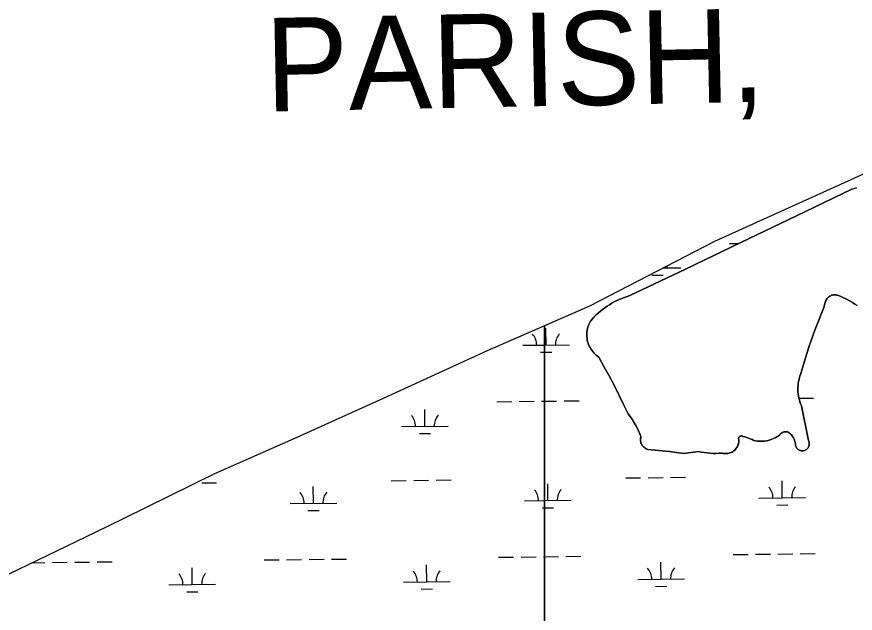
# Model space of a CAD drawing. Extents: x 3684037 to 3722149, y 433263 to 459021.
# Drawn here: x 3711664 to 3713459, y 452976 to 454251 of the extents above; entities that cross this region are included whole.
import ezdxf

# ---------------------------------------------------------------- set-up
doc = ezdxf.new("R2010")
doc.units = 0
for name, color, linetype in [('V-TOPO-GNAM-IDEN', 7, 'Continuous'), ('V-TOPO-SHOR', 7, 'Continuous'), ('V-WETL-SWMP', 7, 'Continuous')]:
    doc.layers.add(name, color=color, linetype=linetype)

msp = doc.modelspace()

# ---------------------------------------------------------------- linework, layer by layer
at = {"layer": 'V-TOPO-SHOR'}
for points in [[(3713547.2, 453947.1), (3713157.3, 453770.9), (3712889.9, 453632.8), (3712671.1, 453537.3), (3712448.5, 453435), (3712256.8, 453348.6), (3712086.8, 453274), (3711892.6, 453178.6), (3711831.6, 453148.3), (3711523.4, 453000.1)], [(3712904.1, 453527.9), (3712901.5, 453530.3), (3712899.1, 453532.8), (3712896.8, 453535.4), (3712894.7, 453538.2), (3712892.8, 453541.1), (3712891, 453544.1), (3712889.5, 453547.2), (3712888.1, 453550.4), (3712886.9, 453553.7), (3712885.9, 453557), (3712885.2, 453560.4), (3712884.6, 453563.8), (3712884.2, 453567.3), (3712884.1, 453570.8), (3712884.1, 453574.3), (3712884.4, 453577.7), (3712884.9, 453581.2), (3712885.6, 453584.6), (3712886.5, 453588), (3712887.6, 453591.3), (3712888.9, 453594.5), (3712890.4, 453597.6), (3712892.1, 453600.7), (3712896, 453605.1), (3712900.1, 453609.5), (3712904.4, 453613.7), (3712908.8, 453617.7), (3712913.3, 453621.6), (3712918, 453625.4), (3712922.8, 453628.9), (3712927.6, 453632.4), (3712932.7, 453635.6), (3712937.8, 453638.7), (3712943, 453641.6), (3712948.3, 453644.3), (3712953.7, 453646.9), (3712959.2, 453649.2), (3712964.7, 453651.4), (3712970.4, 453653.4), (3712976.1, 453655.2), (3713095.2, 453711.8), (3713214.1, 453768.6), (3713333, 453825.7), (3713451.7, 453883), (3713456.7, 453884.5), (3713461.7, 453885.9)], [(3713421.2, 453655.8), (3713419.1, 453656.3), (3713417, 453656.7), (3713414.8, 453656.7), (3713412.6, 453656.6), (3713410.5, 453656.2), (3713408.4, 453655.7), (3713406.4, 453654.9), (3713404.5, 453653.9), (3713402.7, 453652.7), (3713401, 453651.3), (3713399.5, 453649.8), (3713398.1, 453648.1), (3713396.9, 453646.3), (3713395.9, 453644.4), (3713395.1, 453642.4), (3713394.6, 453640.3), (3713391.1, 453627.7)], [(3713463, 453633.6), (3713458.2, 453637), (3713453.2, 453640.2), (3713448.1, 453643.3), (3713442.9, 453646.2), (3713437.6, 453648.9), (3713432.2, 453651.4), (3713426.8, 453653.7), (3713421.2, 453655.8)], [(3713391.1, 453627.7), (3713385.4, 453614.2), (3713379.9, 453600.5), (3713374.5, 453586.8), (3713369.4, 453573), (3713364.4, 453559.1), (3713359.7, 453545.1), (3713355.1, 453531.1), (3713350.7, 453517.1), (3713346.5, 453502.9), (3713342.5, 453488.8), (3713340.9, 453484.6), (3713339.6, 453480.3), (3713338.5, 453476), (3713337.6, 453471.7), (3713336.9, 453467.3), (3713336.4, 453462.8), (3713336.2, 453458.4), (3713336.1, 453453.9), (3713336.3, 453449.5), (3713336.7, 453445), (3713337.3, 453440.6), (3713338.2, 453436.2), (3713339.2, 453431.9), (3713340.5, 453427.6), (3713342, 453423.4), (3713343.6, 453419.3), (3713348.9, 453394.6), (3713353.9, 453369.8), (3713358.6, 453345), (3713359.4, 453343.5), (3713359.9, 453341.8), (3713360.3, 453340.1), (3713360.4, 453338.4), (3713360.4, 453336.6), (3713360.1, 453334.9), (3713359.6, 453333.2), (3713359, 453331.6), (3713358.1, 453330.1), (3713357.1, 453328.6), (3713355.9, 453327.3), (3713354.6, 453326.2), (3713353.2, 453325.2), (3713351.6, 453324.4), (3713350, 453323.8), (3713348.3, 453323.4), (3713346.6, 453323.2), (3713344.8, 453323.1), (3713343.1, 453323.3), (3713341.4, 453323.7), (3713339.8, 453324.3), (3713338.2, 453325.1), (3713336.7, 453326), (3713335.4, 453327.2), (3713334.2, 453328.4), (3713333.2, 453329.8), (3713332.3, 453331.4), (3713331.6, 453333), (3713331.1, 453334.6), (3713330.8, 453336.4), (3713330.7, 453338.1), (3713330.4, 453340.7), (3713329.8, 453343.3), (3713329, 453345.8), (3713328.1, 453348.3), (3713326.9, 453350.6), (3713325.5, 453352.9), (3713323.9, 453355), (3713322.2, 453357), (3713320.3, 453358.9), (3713318.3, 453360.6), (3713316.1, 453362.1), (3713313.9, 453363.4), (3713312, 453363.8), (3713310.1, 453363.9), (3713308.2, 453363.8), (3713306.3, 453363.5), (3713304.5, 453362.9), (3713302.8, 453362.1), (3713301.2, 453361.1), (3713299.7, 453359.9), (3713298.4, 453358.5), (3713297.2, 453357), (3713294, 453354.8), (3713290.7, 453352.7), (3713287.3, 453350.8), (3713283.7, 453349.2), (3713280.1, 453347.7), (3713276.4, 453346.4), (3713272.6, 453345.4), (3713268.8, 453344.6), (3713264.9, 453344), (3713261, 453343.6), (3713257.1, 453343.5), (3713253.2, 453343.5)], [(3713253.2, 453343.5), (3713249.3, 453343.8), (3713245.4, 453344.4), (3713241.5, 453345.1), (3713237.9, 453347.1), (3713234.2, 453348.9), (3713230.4, 453350.5), (3713226.5, 453351.9), (3713222.5, 453353.1), (3713218.5, 453354), (3713217.6, 453354.5), (3713216.5, 453354.9), (3713215.5, 453355.1), (3713214.4, 453355), (3713213.3, 453354.8), (3713212.3, 453354.3), (3713211.4, 453353.7), (3713210.6, 453353), (3713210, 453352.1), (3713209.6, 453351.1), (3713209.3, 453350), (3713209.3, 453348.9), (3713209.5, 453347.9), (3713209.8, 453346.8), (3713209.8, 453344.4), (3713209.6, 453342), (3713209.2, 453339.5), (3713208.6, 453337.2), (3713207.8, 453334.9), (3713206.8, 453332.6), (3713205.6, 453330.5), (3713204.2, 453328.5), (3713202.7, 453326.6), (3713201, 453324.8), (3713199.1, 453323.2), (3713197.2, 453321.8), (3713195.1, 453320.5), (3713192.9, 453319.5), (3713190.6, 453318.6), (3713188.2, 453317.9), (3713185.9, 453317.4), (3713183.4, 453317.1), (3713181, 453317.1), (3713178.5, 453317.2), (3713176.1, 453317.6), (3713173.7, 453318.2), (3713167.4, 453317.8), (3713161, 453317.6), (3713154.6, 453317.7), (3713148.2, 453318), (3713141.8, 453318.5), (3713135.5, 453319.3), (3713129.1, 453320.2), (3713122.9, 453321.4), (3713091.7, 453317.2), (3713076.5, 453319.4), (3713061.2, 453321.5), (3713045.8, 453323.2), (3713030.5, 453324.8), (3713015.1, 453326), (3713013, 453326.7), (3713011, 453327.6), (3713009.1, 453328.6), (3713007.4, 453329.9), (3713005.7, 453331.3), (3713004.2, 453332.9), (3713002.9, 453334.6), (3713001.8, 453336.5), (3713000.8, 453338.4), (3713000.1, 453340.5), (3712999.6, 453342.6), (3712999.3, 453344.7), (3712999.2, 453346.9), (3712999.3, 453349.1), (3712999.6, 453351.2), (3712999.7, 453352.6), (3712999.7, 453353.9), (3712997.6, 453359.8), (3712994.7, 453366.2), (3712991.7, 453372.4), (3712988.4, 453378.6), (3712984.8, 453384.6), (3712981.1, 453390.5), (3712977.2, 453396.3), (3712973, 453401.9), (3712963, 453422.5), (3712952.8, 453443), (3712942.4, 453463.4), (3712931.7, 453483.6), (3712920.8, 453503.7), (3712909.7, 453523.7), (3712906.8, 453525.8), (3712904.1, 453527.9)]]:
    msp.add_lwpolyline(points, dxfattribs=at)
at = {"layer": 'V-WETL-SWMP'}
for p, q in [((3713189.5, 453766.6), (3713210.4, 453766.8)), ((3713047.4, 453714.2), (3713085.5, 453714.6)), ((3713023.7, 453698.5), (3713047.7, 453698.7)), ((3712797, 453549.4), (3712796.6, 453585.4)), ((3712747, 453548.8), (3712793.4, 453549.3)), ((3712793.4, 453549.3), (3712847, 453550)), ((3712785.2, 453533.8), (3712793.4, 453533.9)), ((3712793.4, 453533.9), (3712809.2, 453534.1)), ((3713338.3, 453435.6), (3713369.4, 453436)), ((3712691.5, 453428.1), (3712723.5, 453428.4)), ((3712739.5, 453428.6), (3712771.5, 453429)), ((3712787.5, 453429.2), (3712793.4, 453429.2)), ((3712793.4, 453429.2), (3712819.5, 453429.6)), ((3712835.5, 453429.7), (3712867.5, 453430.1)), ((3712537.5, 453375.5), (3712537.1, 453411.5)), ((3712487.6, 453374.9), (3712587.5, 453376.1)), ((3712525.7, 453360), (3712549.7, 453360.2)), ((3712059.6, 453254.5), (3712091.6, 453254.9)), ((3712465.5, 453259.2), (3712497.5, 453259.6)), ((3712513.5, 453259.8), (3712545.5, 453260.2)), ((3712561.5, 453260.4), (3712593.5, 453260.7)), ((3712800.9, 453216.7), (3712800.4, 453252.7)), ((3712967.4, 453265.1), (3712999.4, 453265.5)), ((3713015.4, 453265.6), (3713047.4, 453266)), ((3713063.4, 453266.2), (3713095.4, 453266.6)), ((3713302.7, 453222.6), (3713302.3, 453258.6)), ((3712299, 453210.9), (3712298.6, 453246.9)), ((3712750.9, 453216.1), (3712793.4, 453216.6)), ((3712793.4, 453216.6), (3712850.8, 453217.3)), ((3713252.7, 453222), (3713352.7, 453223.1)), ((3712249, 453210.3), (3712349, 453211.5)), ((3712789, 453201.1), (3712793.4, 453201.2)), ((3712793.4, 453201.2), (3712813, 453201.4)), ((3713290.9, 453207), (3713314.9, 453207.3)), ((3712287.2, 453195.3), (3712311.2, 453195.6)), ((3712193.5, 453089.6), (3712225.5, 453089.9)), ((3712241.5, 453090.1), (3712273.5, 453090.5)), ((3712289.5, 453090.7), (3712321.5, 453091.1)), ((3712337.5, 453091.2), (3712369.5, 453091.6)), ((3712695.4, 453095.4), (3712727.4, 453095.8)), ((3712743.4, 453096), (3712775.4, 453096.3)), ((3712791.4, 453096.5), (3712793.4, 453096.6)), ((3712793.4, 453096.6), (3712823.4, 453096.9)), ((3712839.4, 453097.1), (3712871.4, 453097.5)), ((3713197.3, 453101.3), (3713229.3, 453101.6)), ((3713245.3, 453101.8), (3713277.3, 453102.2)), ((3713293.3, 453102.4), (3713325.3, 453102.7)), ((3713341.3, 453102.9), (3713373.3, 453103.3)), ((3711697.4, 453083.8), (3711723.7, 453084.1)), ((3711739.7, 453084.3), (3711771.7, 453084.7)), ((3711787.7, 453084.8), (3711819.7, 453085.2)), ((3711835.7, 453085.4), (3711867.7, 453085.8)), ((3712039.5, 453037), (3712039.1, 453073)), ((3712541.4, 453042.9), (3712541, 453078.9)), ((3713043.3, 453048.7), (3713042.9, 453084.7)), ((3711989.5, 453036.5), (3712089.5, 453037.6)), ((3712491.4, 453042.3), (3712591.4, 453043.5)), ((3712993.3, 453048.1), (3713093.3, 453049.3)), ((3712027.7, 453021.5), (3712051.7, 453021.7)), ((3712529.6, 453027.3), (3712553.6, 453027.6)), ((3713031.5, 453033.1), (3713055.5, 453033.4))]:
    msp.add_line(p, q, dxfattribs=at)
for points in [[(3713547.2, 453947.1), (3713157.3, 453770.9), (3712889.9, 453632.8), (3712793.4, 453590.7), (3712793.4, 450487.4)], [(3713461.7, 453885.9), (3713456.7, 453884.5), (3713451.7, 453883), (3713333, 453825.7), (3713214.1, 453768.6), (3713095.2, 453711.8), (3712976.1, 453655.2), (3712970.4, 453653.4), (3712964.7, 453651.4), (3712959.2, 453649.2), (3712953.7, 453646.9), (3712948.3, 453644.3), (3712943, 453641.6), (3712937.8, 453638.7), (3712932.7, 453635.6), (3712927.6, 453632.4), (3712922.8, 453628.9), (3712918, 453625.4), (3712913.3, 453621.6), (3712908.8, 453617.7), (3712904.4, 453613.7), (3712900.1, 453609.5), (3712896, 453605.1), (3712892.1, 453600.7), (3712890.4, 453597.6), (3712888.9, 453594.5), (3712887.6, 453591.3), (3712886.5, 453588), (3712885.6, 453584.6), (3712884.9, 453581.2), (3712884.4, 453577.7), (3712884.1, 453574.3), (3712884.1, 453570.8), (3712884.2, 453567.3), (3712884.6, 453563.8), (3712885.2, 453560.4), (3712885.9, 453557), (3712886.9, 453553.7), (3712888.1, 453550.4), (3712889.5, 453547.2), (3712891, 453544.1), (3712892.8, 453541.1), (3712894.7, 453538.2), (3712896.8, 453535.4), (3712899.1, 453532.8), (3712901.5, 453530.3), (3712904.1, 453527.9), (3712906.8, 453525.8), (3712909.7, 453523.7), (3712920.8, 453503.7), (3712931.7, 453483.6)], [(3713298.4, 453358.5), (3713299.7, 453359.9), (3713301.2, 453361.1), (3713302.8, 453362.1), (3713304.5, 453362.9), (3713306.3, 453363.5), (3713308.2, 453363.8), (3713310.1, 453363.9), (3713312, 453363.8), (3713313.9, 453363.4), (3713316.1, 453362.1), (3713318.3, 453360.6), (3713320.3, 453358.9), (3713322.2, 453357), (3713323.9, 453355), (3713325.5, 453352.9), (3713326.9, 453350.6), (3713328.1, 453348.3), (3713329, 453345.8), (3713329.8, 453343.3), (3713330.4, 453340.7), (3713330.7, 453338.1), (3713330.8, 453336.4), (3713331.1, 453334.6), (3713331.6, 453333), (3713332.3, 453331.4), (3713333.2, 453329.8), (3713334.2, 453328.4), (3713335.4, 453327.2), (3713336.7, 453326), (3713338.2, 453325.1), (3713339.8, 453324.3), (3713341.4, 453323.7), (3713343.1, 453323.3), (3713344.8, 453323.1), (3713346.6, 453323.2), (3713348.3, 453323.4), (3713350, 453323.8), (3713351.6, 453324.4), (3713353.2, 453325.2), (3713354.6, 453326.2), (3713355.9, 453327.3), (3713357.1, 453328.6), (3713358.1, 453330.1), (3713359, 453331.6), (3713359.6, 453333.2), (3713360.1, 453334.9), (3713360.4, 453336.6), (3713360.4, 453338.4), (3713360.3, 453340.1), (3713359.9, 453341.8), (3713359.4, 453343.5), (3713358.6, 453345), (3713353.9, 453369.8), (3713348.9, 453394.6), (3713343.6, 453419.3), (3713342, 453423.4), (3713340.5, 453427.6), (3713339.2, 453431.9), (3713338.2, 453436.2), (3713337.3, 453440.6), (3713336.7, 453445), (3713336.3, 453449.5), (3713336.1, 453453.9), (3713336.2, 453458.4), (3713336.4, 453462.8), (3713336.9, 453467.3), (3713337.6, 453471.7), (3713338.5, 453476), (3713339.6, 453480.3), (3713340.9, 453484.6), (3713342.5, 453488.8), (3713346.5, 453502.9), (3713350.7, 453517.1), (3713355.1, 453531.1), (3713359.7, 453545.1), (3713364.4, 453559.1), (3713369.4, 453573), (3713374.5, 453586.8), (3713379.9, 453600.5), (3713385.4, 453614.2), (3713391.1, 453627.7), (3713395.1, 453642.4), (3713395.9, 453644.4), (3713396.9, 453646.3), (3713398.1, 453648.1), (3713399.5, 453649.8), (3713401, 453651.3), (3713402.7, 453652.7), (3713404.5, 453653.9), (3713406.4, 453654.9), (3713408.4, 453655.7), (3713410.5, 453656.2), (3713412.7, 453656.6), (3713414.8, 453656.7), (3713417, 453656.7), (3713419.1, 453656.3), (3713421.2, 453655.8), (3713426.8, 453653.7), (3713432.2, 453651.4), (3713437.6, 453648.9)], [(3713437.6, 453648.9), (3713442.9, 453646.2), (3713448.1, 453643.3), (3713453.2, 453640.2), (3713458.2, 453637), (3713463, 453633.6)], [(3712793.4, 450487.4), (3712793.4, 453590.7), (3712671.1, 453537.3), (3712448.5, 453435), (3712256.8, 453348.6), (3712086.8, 453274), (3711892.6, 453178.6), (3711831.6, 453148.3), (3711523.3, 453000.1)], [(3712931.7, 453483.6), (3712942.4, 453463.4), (3712952.8, 453443), (3712963, 453422.5), (3712973, 453401.9), (3712977.2, 453396.3), (3712981.1, 453390.5), (3712984.8, 453384.6), (3712988.4, 453378.6), (3712991.7, 453372.4), (3712994.7, 453366.2), (3712997.6, 453359.8), (3712999.7, 453353.9), (3712999.6, 453351.2), (3712999.3, 453349.1), (3712999.2, 453346.9), (3712999.3, 453344.7), (3712999.6, 453342.6), (3713000.1, 453340.5), (3713000.8, 453338.4), (3713001.8, 453336.5), (3713002.9, 453334.6), (3713004.2, 453332.9), (3713005.7, 453331.3), (3713007.4, 453329.9), (3713009.1, 453328.6), (3713011, 453327.6), (3713013, 453326.7), (3713015.1, 453326), (3713030.5, 453324.8), (3713045.8, 453323.2), (3713061.2, 453321.5), (3713076.5, 453319.4), (3713091.7, 453317.2), (3713122.9, 453321.4), (3713129.1, 453320.2), (3713135.5, 453319.3), (3713141.8, 453318.5), (3713148.2, 453318), (3713154.6, 453317.7), (3713161, 453317.6), (3713167.4, 453317.8), (3713173.7, 453318.2), (3713176.1, 453317.6), (3713178.5, 453317.2), (3713181, 453317.1), (3713183.4, 453317.1), (3713185.9, 453317.4), (3713188.2, 453317.9), (3713190.6, 453318.6), (3713192.9, 453319.5), (3713195.1, 453320.5), (3713197.2, 453321.8), (3713199.1, 453323.2), (3713201, 453324.8), (3713202.7, 453326.6), (3713204.2, 453328.5), (3713205.6, 453330.5), (3713206.8, 453332.6), (3713207.8, 453334.9), (3713208.6, 453337.2), (3713209.2, 453339.5), (3713209.6, 453342), (3713209.8, 453344.4), (3713209.8, 453346.8), (3713209.5, 453347.9), (3713209.3, 453348.9), (3713209.3, 453350), (3713209.6, 453351.1), (3713210, 453352.1), (3713210.6, 453353), (3713211.4, 453353.7), (3713212.3, 453354.3), (3713213.3, 453354.8), (3713214.4, 453355), (3713215.5, 453355.1), (3713216.5, 453354.9), (3713217.6, 453354.5), (3713218.5, 453354), (3713222.5, 453353.1), (3713226.5, 453351.9), (3713230.4, 453350.5), (3713234.2, 453348.9), (3713237.9, 453347.1), (3713241.5, 453345.1), (3713245.4, 453344.4), (3713249.3, 453343.8), (3713253.2, 453343.5), (3713257.1, 453343.5), (3713261, 453343.6), (3713264.9, 453344), (3713268.8, 453344.6), (3713272.6, 453345.4), (3713276.4, 453346.4), (3713280.1, 453347.7), (3713283.7, 453349.2), (3713287.3, 453350.8), (3713290.7, 453352.7), (3713294, 453354.8), (3713297.2, 453357), (3713298.4, 453358.5)]]:
    msp.add_lwpolyline(points, dxfattribs=at)
for centre, start, end in [((3713090.8, 453715.1), 174.6186, 181.4385), ((3712741.7, 453549.2), 359.8949, 41.4385), ((3712852.2, 453550.5), 139.8949, 181.4385), ((3712482.3, 453375.4), 359.8949, 41.4385), ((3712592.8, 453376.6), 139.8949, 181.4385), ((3712243.7, 453210.7), 359.8949, 41.4385), ((3712354.2, 453212), 139.8949, 181.4385), ((3712745.6, 453216.6), 359.8949, 41.4385), ((3712856.1, 453217.8), 139.8949, 181.4385), ((3713247.5, 453222.4), 359.8949, 41.4385), ((3713358, 453223.7), 139.8949, 181.4385), ((3712988, 453048.5), 359.8949, 41.4385), ((3713098.5, 453049.8), 139.8949, 181.4385), ((3711984.3, 453036.9), 359.8949, 41.4385), ((3712094.8, 453038.2), 139.8949, 181.4385), ((3712486.2, 453042.7), 359.8949, 41.4385), ((3712596.7, 453044), 139.8949, 181.4385)]:
    msp.add_arc(centre, 35.2, start, end, dxfattribs=at)

# ---------------------------------------------------------------- texts
at = {"layer": 'V-TOPO-GNAM-IDEN'}
msp.add_text('PARISH,', height=200, rotation=1.1351, dxfattribs=at).set_placement((3712197.3, 454048.7))

doc.saveas('drawing.dxf')
